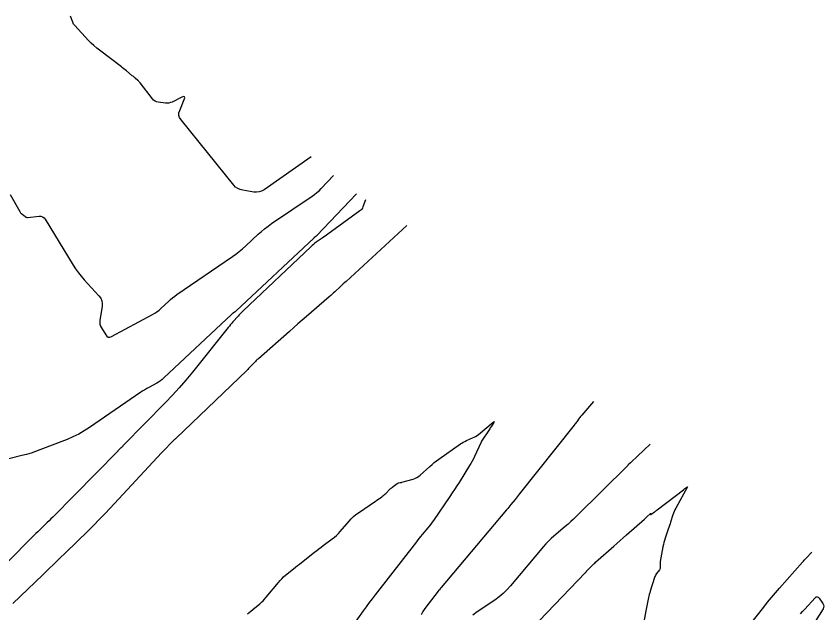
# Model space of a CAD drawing. Extents: x 1005228 to 1008882, y 1883389 to 1885754.
# Drawn here: x 1008476.9 to 1008735.3, y 1885562.9 to 1885753.8 of the extents above; entities that cross this region are included whole.
import ezdxf

# ---------------------------------------------------------------- set-up
doc = ezdxf.new("R2010")
doc.units = 0
doc.layers.add('C-ANNO-NOTE', color=7, linetype='Continuous')

msp = doc.modelspace()

# ---------------------------------------------------------------- linework, layer by layer
at = {"layer": 'C-ANNO-NOTE'}
for points in [[(1008571.23, 1885708.79), (1008556.19, 1885698.26), (1008555.43, 1885697.83), (1008554.64, 1885697.56), (1008553.81, 1885697.46), (1008552.94, 1885697.52), (1008549.4, 1885698.09), (1008548.55, 1885698.3), (1008547.79, 1885698.65), (1008547.1, 1885699.14), (1008546.5, 1885699.77), (1008529.63, 1885720.61), (1008529.19, 1885721.32), (1008528.97, 1885722.05), (1008528.97, 1885722.82), (1008529.2, 1885723.62), (1008530.67, 1885727.11), (1008530.84, 1885727.68), (1008530.77, 1885728), (1008530.45, 1885728.05), (1008529.89, 1885727.85), (1008526.79, 1885726.33), (1008526.27, 1885726.12), (1008525.73, 1885725.99), (1008525.18, 1885725.94), (1008524.62, 1885725.97), (1008522.34, 1885726.26), (1008521.8, 1885726.38), (1008521.31, 1885726.6), (1008520.87, 1885726.91), (1008520.5, 1885727.32), (1008516.55, 1885732.42), (1008516.37, 1885732.64), (1008516.18, 1885732.85), (1008515.98, 1885733.05), (1008515.77, 1885733.25), (1008514.92, 1885733.99), (1008514.7, 1885734.18), (1008514.49, 1885734.36), (1008514.27, 1885734.55), (1008514.05, 1885734.73), (1008512.14, 1885736.32), (1008511.75, 1885736.65), (1008511.35, 1885736.96), (1008510.95, 1885737.28), (1008510.55, 1885737.59), (1008503.56, 1885742.86), (1008502.64, 1885743.59), (1008501.74, 1885744.37), (1008500.88, 1885745.18), (1008500.06, 1885746.03), (1008495.67, 1885750.75), (1008495.46, 1885751), (1008495.27, 1885751.28), (1008495.11, 1885751.57), (1008494.99, 1885751.88), (1008494.3, 1885753.79)], [(1008474.99, 1885696.73), (1008478.07, 1885691.26), (1008478.17, 1885691.09), (1008478.3, 1885690.93), (1008478.43, 1885690.78), (1008478.59, 1885690.65), (1008479.36, 1885690.01), (1008479.45, 1885689.94), (1008479.54, 1885689.88), (1008479.64, 1885689.81), (1008479.73, 1885689.75), (1008480.12, 1885689.51), (1008480.22, 1885689.46), (1008480.33, 1885689.43), (1008480.43, 1885689.42), (1008480.55, 1885689.42), (1008484.2, 1885689.81), (1008484.81, 1885689.8), (1008485.34, 1885689.63), (1008485.8, 1885689.31), (1008486.17, 1885688.84), (1008495.12, 1885674.18), (1008495.92, 1885672.93), (1008496.78, 1885671.73), (1008497.7, 1885670.57), (1008498.67, 1885669.45), (1008503.37, 1885664.3), (1008503.92, 1885663.56), (1008504.28, 1885662.75), (1008504.43, 1885661.89), (1008504.38, 1885660.96), (1008503.68, 1885656.53), (1008503.63, 1885655.89), (1008503.7, 1885655.27), (1008503.87, 1885654.67), (1008504.16, 1885654.09), (1008505.53, 1885651.83), (1008505.91, 1885651.38), (1008506.34, 1885651.14), (1008506.83, 1885651.13), (1008507.39, 1885651.33), (1008520.51, 1885658.35), (1008521.23, 1885658.77), (1008521.93, 1885659.24), (1008522.59, 1885659.75), (1008523.22, 1885660.3), (1008525.68, 1885662.62), (1008526.31, 1885663.18), (1008526.95, 1885663.72), (1008527.62, 1885664.24), (1008528.3, 1885664.73), (1008546.09, 1885676.87), (1008547.21, 1885677.66), (1008548.28, 1885678.49), (1008549.33, 1885679.36), (1008550.34, 1885680.28), (1008554.32, 1885684.02), (1008555.33, 1885684.93), (1008556.38, 1885685.8), (1008557.46, 1885686.63), (1008558.57, 1885687.42), (1008571.56, 1885696.18), (1008572.33, 1885696.74), (1008573.07, 1885697.33), (1008573.78, 1885697.96), (1008574.45, 1885698.63), (1008578.38, 1885702.77)], [(1008588.69, 1885695), (1008587.81, 1885692.75), (1008587.65, 1885692.39), (1008587.43, 1885692.07), (1008587.18, 1885691.78), (1008586.87, 1885691.52), (1008576.62, 1885684.03), (1008576.17, 1885683.7), (1008575.7, 1885683.37), (1008575.24, 1885683.05), (1008574.77, 1885682.73), (1008572.9, 1885681.45), (1008572.44, 1885681.13), (1008571.99, 1885680.78), (1008571.56, 1885680.42), (1008571.14, 1885680.04), (1008549.52, 1885659.52), (1008549.09, 1885659.11), (1008548.67, 1885658.68), (1008548.26, 1885658.25), (1008547.86, 1885657.81), (1008546.26, 1885656.03), (1008545.87, 1885655.58), (1008545.48, 1885655.12), (1008545.1, 1885654.67), (1008544.72, 1885654.2), (1008533.25, 1885639.89), (1008531.19, 1885637.39), (1008529.07, 1885634.95), (1008526.89, 1885632.56), (1008524.65, 1885630.22), (1008511.21, 1885616.52), (1008511.12, 1885616.43), (1008511.04, 1885616.35), (1008510.96, 1885616.26), (1008510.87, 1885616.18), (1008510.54, 1885615.84), (1008510.45, 1885615.75), (1008510.37, 1885615.67), (1008510.29, 1885615.58), (1008510.2, 1885615.5), (1008509.77, 1885615.04), (1008509.67, 1885614.93), (1008509.57, 1885614.83), (1008509.46, 1885614.72), (1008509.36, 1885614.62), (1008488.59, 1885593.58), (1008488, 1885592.98), (1008487.4, 1885592.39), (1008486.8, 1885591.8), (1008486.2, 1885591.21), (1008483.79, 1885588.85), (1008483.18, 1885588.27), (1008482.58, 1885587.67), (1008481.99, 1885587.08), (1008481.39, 1885586.48), (1008462.29, 1885567.23)], [(1008585.78, 1885696.97), (1008573.12, 1885683.62), (1008573.04, 1885683.54), (1008572.96, 1885683.47), (1008572.87, 1885683.4), (1008572.78, 1885683.34), (1008572.42, 1885683.09), (1008572.33, 1885683.03), (1008572.25, 1885682.96), (1008572.16, 1885682.89), (1008572.08, 1885682.82), (1008547.28, 1885659.51), (1008547.16, 1885659.4), (1008547.04, 1885659.3), (1008546.92, 1885659.21), (1008546.79, 1885659.12), (1008546.28, 1885658.76), (1008546.15, 1885658.67), (1008546.03, 1885658.58), (1008545.91, 1885658.48), (1008545.79, 1885658.38), (1008524.18, 1885638.05), (1008523.64, 1885637.57), (1008523.07, 1885637.13), (1008522.47, 1885636.73), (1008521.85, 1885636.36), (1008519.28, 1885634.99), (1008518.65, 1885634.64), (1008518.03, 1885634.27), (1008517.41, 1885633.89), (1008516.81, 1885633.49), (1008500.39, 1885622.23), (1008498.67, 1885621.12), (1008496.89, 1885620.12), (1008495.06, 1885619.22), (1008493.17, 1885618.42), (1008484.49, 1885615.05), (1008483.07, 1885614.53), (1008481.64, 1885614.05), (1008480.19, 1885613.62), (1008478.73, 1885613.23), (1008470.69, 1885611.24)], [(1008601.85, 1885686.78), (1008582.44, 1885668.95), (1008581.99, 1885668.54), (1008581.55, 1885668.13), (1008581.1, 1885667.72), (1008580.66, 1885667.3), (1008578.88, 1885665.65), (1008578.43, 1885665.24), (1008577.98, 1885664.83), (1008577.53, 1885664.42), (1008577.07, 1885664.02), (1008569.78, 1885657.72), (1008568.42, 1885656.53), (1008567.05, 1885655.34), (1008565.69, 1885654.15), (1008564.33, 1885652.96), (1008554.37, 1885644.2), (1008554.04, 1885643.91), (1008553.72, 1885643.61), (1008553.41, 1885643.31), (1008553.1, 1885642.99), (1008551.88, 1885641.73), (1008551.58, 1885641.42), (1008551.27, 1885641.11), (1008550.96, 1885640.8), (1008550.65, 1885640.49), (1008528.07, 1885618.84), (1008527.92, 1885618.7), (1008527.77, 1885618.56), (1008527.62, 1885618.41), (1008527.47, 1885618.27), (1008526.88, 1885617.7), (1008526.74, 1885617.56), (1008526.59, 1885617.41), (1008526.45, 1885617.27), (1008526.31, 1885617.12), (1008524.68, 1885615.42), (1008524.36, 1885615.09), (1008524.05, 1885614.75), (1008523.73, 1885614.42), (1008523.42, 1885614.08), (1008506.94, 1885596.4), (1008505.21, 1885594.56), (1008503.46, 1885592.75), (1008501.68, 1885590.96), (1008499.89, 1885589.19), (1008492.65, 1885582.16), (1008490.84, 1885580.4), (1008489.03, 1885578.64), (1008487.22, 1885576.89), (1008485.41, 1885575.13), (1008475.86, 1885565.9)], [(1008661.63, 1885630.54), (1008657.86, 1885626.2), (1008657.64, 1885625.95), (1008657.43, 1885625.69), (1008657.22, 1885625.42), (1008657.02, 1885625.15), (1008656.22, 1885624.07), (1008656.02, 1885623.8), (1008655.82, 1885623.53), (1008655.62, 1885623.26), (1008655.41, 1885623), (1008637.83, 1885600.86), (1008637.5, 1885600.44), (1008637.17, 1885600.03), (1008636.84, 1885599.61), (1008636.5, 1885599.19), (1008635.16, 1885597.53), (1008634.83, 1885597.12), (1008634.49, 1885596.7), (1008634.15, 1885596.29), (1008633.81, 1885595.88), (1008612.86, 1885570.98), (1008612.78, 1885570.89), (1008612.7, 1885570.79), (1008612.62, 1885570.7), (1008612.54, 1885570.6), (1008612.22, 1885570.22), (1008612.14, 1885570.13), (1008612.06, 1885570.03), (1008611.98, 1885569.94), (1008611.91, 1885569.84), (1008607.67, 1885564.34), (1008607, 1885563.36), (1008606.43, 1885562.33)], [(1008550.87, 1885562.6), (1008551.44, 1885563.05), (1008552, 1885563.51), (1008552.57, 1885563.97), (1008554.8, 1885565.84), (1008555.35, 1885566.31), (1008555.87, 1885566.81), (1008556.37, 1885567.34), (1008556.84, 1885567.89), (1008560.78, 1885572.64), (1008561.31, 1885573.26), (1008561.88, 1885573.85), (1008562.47, 1885574.41), (1008563.1, 1885574.94), (1008565.64, 1885577), (1008566.28, 1885577.52), (1008566.92, 1885578.03), (1008567.56, 1885578.54), (1008568.2, 1885579.06), (1008572.34, 1885582.37), (1008573.03, 1885582.91), (1008573.73, 1885583.45), (1008574.43, 1885583.98), (1008575.15, 1885584.5), (1008578.01, 1885586.57), (1008578.71, 1885587.1), (1008579.37, 1885587.68), (1008580, 1885588.3), (1008580.59, 1885588.95), (1008583.38, 1885592.25), (1008584.06, 1885593), (1008584.79, 1885593.7), (1008585.56, 1885594.35), (1008586.37, 1885594.94), (1008593.86, 1885600.05), (1008594.21, 1885600.3), (1008594.55, 1885600.56), (1008594.87, 1885600.85), (1008595.18, 1885601.14), (1008596.57, 1885602.54), (1008596.79, 1885602.75), (1008597.02, 1885602.96), (1008597.25, 1885603.15), (1008597.49, 1885603.34), (1008598.75, 1885604.28), (1008598.86, 1885604.35), (1008598.98, 1885604.41), (1008599.1, 1885604.45), (1008599.23, 1885604.48), (1008599.76, 1885604.57), (1008599.89, 1885604.59), (1008600.02, 1885604.62), (1008600.15, 1885604.65), (1008600.28, 1885604.69), (1008603.86, 1885605.71), (1008604.49, 1885605.92), (1008605.07, 1885606.21), (1008605.62, 1885606.55), (1008606.14, 1885606.97), (1008609.25, 1885609.77), (1008609.95, 1885610.38), (1008610.66, 1885610.97), (1008611.39, 1885611.53), (1008612.13, 1885612.07), (1008619.02, 1885616.94), (1008619.48, 1885617.24), (1008619.94, 1885617.52), (1008620.42, 1885617.78), (1008620.92, 1885618.01), (1008622.93, 1885618.88), (1008623.42, 1885619.11), (1008623.89, 1885619.38), (1008624.34, 1885619.68), (1008624.77, 1885620.01), (1008629.51, 1885623.91), (1008629.71, 1885624.06), (1008629.81, 1885624.09), (1008629.79, 1885623.99), (1008629.67, 1885623.77), (1008628.95, 1885622.63), (1008628.77, 1885622.34), (1008628.58, 1885622.06), (1008628.4, 1885621.78), (1008628.21, 1885621.5), (1008625.77, 1885617.83), (1008625.75, 1885617.79), (1008625.73, 1885617.75), (1008625.71, 1885617.71), (1008625.7, 1885617.67), (1008625.62, 1885617.43), (1008625.61, 1885617.43), (1008625.61, 1885617.42), (1008625.61, 1885617.41), (1008625.6, 1885617.4), (1008625.59, 1885617.37), (1008625.59, 1885617.36), (1008625.58, 1885617.35), (1008625.58, 1885617.34), (1008625.58, 1885617.33), (1008623.52, 1885612.9), (1008623.17, 1885612.16), (1008622.79, 1885611.44), (1008622.39, 1885610.73), (1008621.97, 1885610.03), (1008618.59, 1885604.63), (1008617.88, 1885603.5), (1008617.15, 1885602.38), (1008616.42, 1885601.27), (1008615.67, 1885600.17), (1008610.42, 1885592.48), (1008610, 1885591.89), (1008609.56, 1885591.3), (1008609.11, 1885590.73), (1008608.65, 1885590.17), (1008606.77, 1885587.94), (1008606.3, 1885587.39), (1008605.84, 1885586.82), (1008605.38, 1885586.25), (1008604.93, 1885585.68), (1008591.73, 1885568.69), (1008590.76, 1885567.44), (1008589.81, 1885566.18), (1008588.88, 1885564.9), (1008587.95, 1885563.62), (1008584.29, 1885558.47)], [(1008679.76, 1885616.93), (1008673.66, 1885611.14), (1008673.57, 1885611.05), (1008673.47, 1885610.96), (1008673.38, 1885610.87), (1008673.29, 1885610.78), (1008672.91, 1885610.43), (1008672.82, 1885610.34), (1008672.72, 1885610.25), (1008672.63, 1885610.16), (1008672.54, 1885610.07), (1008656.05, 1885593.72), (1008655.2, 1885592.9), (1008654.33, 1885592.09), (1008653.45, 1885591.3), (1008652.55, 1885590.53), (1008648.93, 1885587.49), (1008648.04, 1885586.71), (1008647.19, 1885585.89), (1008646.37, 1885585.04), (1008645.59, 1885584.15), (1008635.01, 1885571.55), (1008633.87, 1885570.29), (1008632.66, 1885569.12), (1008631.37, 1885568.03), (1008630, 1885567.03), (1008624.36, 1885563.22), (1008622.98, 1885562.23)], [(1008639.45, 1885555.4), (1008658.95, 1885575.72), (1008659, 1885575.77), (1008659.05, 1885575.82), (1008659.09, 1885575.87), (1008659.14, 1885575.92), (1008659.32, 1885576.12), (1008659.37, 1885576.17), (1008659.41, 1885576.22), (1008659.46, 1885576.27), (1008659.51, 1885576.32), (1008661.11, 1885577.97), (1008661.4, 1885578.26), (1008661.69, 1885578.55), (1008661.99, 1885578.83), (1008662.29, 1885579.1), (1008668.09, 1885584.25), (1008669.11, 1885585.15), (1008670.12, 1885586.05), (1008671.14, 1885586.95), (1008672.17, 1885587.85), (1008677.88, 1885592.87), (1008678.09, 1885593.06), (1008678.29, 1885593.24), (1008678.5, 1885593.43), (1008678.7, 1885593.62), (1008679.83, 1885594.69), (1008679.87, 1885594.72), (1008679.89, 1885594.72), (1008679.91, 1885594.7), (1008679.91, 1885594.66), (1008679.89, 1885594.42), (1008679.89, 1885594.38), (1008679.9, 1885594.35), (1008679.93, 1885594.35), (1008679.97, 1885594.37), (1008681.15, 1885595.24), (1008681.37, 1885595.39), (1008681.58, 1885595.55), (1008681.79, 1885595.71), (1008682, 1885595.87), (1008690.39, 1885602.3), (1008690.5, 1885602.39), (1008690.62, 1885602.48), (1008690.73, 1885602.57), (1008690.85, 1885602.65), (1008691.5, 1885603.15), (1008691.52, 1885603.16), (1008691.54, 1885603.17), (1008691.57, 1885603.19), (1008691.59, 1885603.2), (1008691.69, 1885603.23), (1008691.72, 1885603.24), (1008691.73, 1885603.24), (1008691.73, 1885603.23), (1008691.72, 1885603.21), (1008687.93, 1885596.42), (1008687.65, 1885595.9), (1008687.41, 1885595.35), (1008687.18, 1885594.8), (1008686.99, 1885594.24), (1008686.28, 1885591.95), (1008686.1, 1885591.38), (1008685.91, 1885590.81), (1008685.72, 1885590.24), (1008685.53, 1885589.68), (1008684.53, 1885586.78), (1008684.31, 1885586.11), (1008684.12, 1885585.43), (1008683.95, 1885584.74), (1008683.81, 1885584.04), (1008682.94, 1885579.32), (1008682.9, 1885579.1), (1008682.88, 1885578.87), (1008682.88, 1885578.65), (1008682.89, 1885578.42), (1008682.95, 1885577.52), (1008682.95, 1885577.3), (1008682.91, 1885577.09), (1008682.83, 1885576.89), (1008682.71, 1885576.7), (1008681.77, 1885575.46), (1008681.58, 1885575.18), (1008681.42, 1885574.89), (1008681.28, 1885574.59), (1008681.16, 1885574.28), (1008679.75, 1885569.87), (1008679.59, 1885569.36), (1008679.44, 1885568.84), (1008679.31, 1885568.31), (1008679.19, 1885567.78), (1008678.75, 1885565.66), (1008678.64, 1885565.13), (1008678.54, 1885564.6), (1008678.43, 1885564.06), (1008678.33, 1885563.53), (1008677.69, 1885560.04)], [(1008706.67, 1885552.92), (1008716.05, 1885564.76), (1008717.29, 1885566.31), (1008718.56, 1885567.84), (1008719.84, 1885569.35), (1008721.15, 1885570.84), (1008728.45, 1885579.09), (1008728.75, 1885579.42), (1008729.04, 1885579.75), (1008729.34, 1885580.08), (1008729.64, 1885580.41), (1008731.44, 1885582.37)], [(1008727.87, 1885562.59), (1008728.52, 1885563.34), (1008729.19, 1885564.08), (1008732.53, 1885567.72), (1008732.88, 1885568.01), (1008733.21, 1885568.08), (1008733.52, 1885567.96), (1008733.82, 1885567.63), (1008735, 1885565.92), (1008735.22, 1885565.49), (1008735.3, 1885565.06), (1008735.24, 1885564.62), (1008735.04, 1885564.18), (1008731.29, 1885558.15)]]:
    msp.add_lwpolyline(points, dxfattribs=at)

doc.saveas('drawing.dxf')
